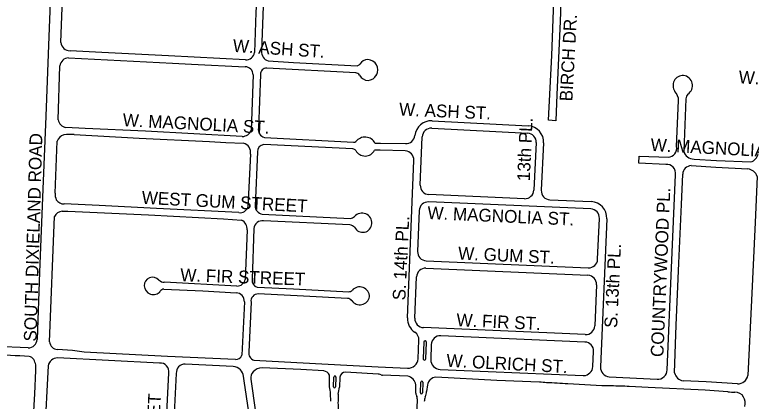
# Model space of a CAD drawing. Extents: x 0 to 712119, y 0 to 761125.
# Drawn here: x 680612 to 683499, y 729625 to 731141 of the extents above; entities that cross this region are included whole.
import ezdxf

# ---------------------------------------------------------------- set-up
doc = ezdxf.new("R2010")
doc.units = 0
doc.layers.add('PAVED ROADS', color=7, linetype='Continuous')
doc.layers.add('street names', color=7, linetype='Continuous')

msp = doc.modelspace()

# ---------------------------------------------------------------- linework, layer by layer
at = {"layer": 'PAVED ROADS'}
for points in [[(680754.3, 731268.5), (680754, 731256.5), (680745.9, 731055.8), (680733.8, 730743), (680722.2, 730457.2), (680708.9, 730130.9), (680699.4, 729867.4)], [(680792.9, 731031.8), (680802.4, 731271.8), (680802.4, 731271.8)], [(681562.3, 731244), (681557.7, 731149.9), (681551.8, 730992.9)], [(681588.3, 731246.8), (681579.3, 730998.3)], [(682753, 731190.3), (682750.7, 731114.5), (682737.2, 730828.1), (682732.7, 730724.5), (682705.1, 730727.6), (682717.1, 730980.9), (682725.8, 731193.8)], [(681516.2, 730963.8), (681215.2, 730979.6), (680953.7, 730992.4), (680828.7, 730999.3)], [(680822.5, 730972), (680822.5, 730972), (681230.2, 730950.3), (681305.3, 730946.5), (681515.4, 730936.7)], [(680781.9, 730728.4), (680789, 730940.8)], [(681605.2, 730959.4), (681705.3, 730954), (681954, 730940.9)], [(681546.2, 730905.4), (681539.2, 730687.9)], [(681575, 730906), (681567.2, 730696.8)], [(681949.3, 730913.3), (681600.4, 730931.8)], [(683206.8, 730623.9), (683214.7, 730804.3)], [(683242.9, 730811), (683234.7, 730606.6)], [(682248.4, 730725), (682624.5, 730705.4)], [(681504.2, 730663.3), (681124.4, 730683.6), (680888.6, 730695.1), (680812.2, 730699)], [(682246.9, 730696), (682623, 730676.5)], [(680771, 730441.2), (680779, 730644.5)], [(680844.8, 730670.9), (681100.3, 730656.6), (681375, 730643.3), (681439.5, 730640.2), (681508.9, 730637.3)], [(681591.1, 730659.6), (681940.2, 730641)], [(682201.9, 730472.6), (682209.6, 730662)], [(681938, 730614.5), (681588.3, 730632)], [(682024.6, 730637.2), (682045.5, 730636.7), (682045.5, 730636.7), (682144.2, 730635.6)], [(682656.6, 730639.3), (682647.4, 730453.1)], [(682685.5, 730637.8), (682676.4, 730452.3)], [(681536.1, 730594.4), (681526.4, 730386.4)], [(681563.2, 730603.7), (681554.2, 730391.7)], [(682142.8, 730606.6), (682045.1, 730609.2), (682045.1, 730609.2), (682022.8, 730609.2)], [(683163.9, 730554.1), (683059.3, 730558.3), (683060, 730586.4), (683174.4, 730581.6)], [(682151.7, 729952), (682176.8, 730569.7)], [(683275.5, 730574.9), (683363.5, 730569.7), (683497.3, 730563.8)], [(683264.3, 730549), (683360.4, 730542.5), (683485.8, 730536.5)], [(683170.1, 729748.7), (683186.6, 730147.9), (683202.1, 730512.8)], [(683198.7, 729736.4), (683204.6, 729923.9), (683215.5, 730167.1), (683225.4, 730396), (683230.8, 730515.7)], [(683522.7, 730506.6), (683514.2, 730325.5), (683500.5, 730021.7), (683486.5, 729726.2)], [(682610.4, 730419.4), (682235.8, 730435.7)], [(682710.3, 730415.1), (682871.4, 730408.1)], [(681491, 730364.7), (681167.9, 730380.8), (680942.8, 730392.3), (680805.8, 730398.8)], [(682870.1, 730379.1), (682234.8, 730406.7)], [(680798.1, 730370.2), (680819.9, 730371), (681136.6, 730355.6), (681431, 730339.9), (681501.4, 730335.4)], [(681582.6, 730359.3), (681928.1, 730342.1)], [(682197.8, 730372.7), (682191.3, 730212.6)], [(680748.8, 729858.3), (680767.4, 730349.1)], [(681925.2, 730316.7), (681587.2, 730332.9)], [(682897.1, 730182.1), (682904, 730342.1)], [(682933, 730340.9), (682907.8, 729759.8)], [(681549.4, 730302.7), (681542.3, 730103.3)], [(681523.4, 730296.7), (681515.6, 730102.7)], [(682897.1, 730182.1), (682897.1, 730182.1)], [(682225.2, 730175.7), (682860.1, 730148.2)], [(682224.2, 730146.7), (682858.8, 730119.2)], [(682180.6, 729950.9), (682187.2, 730112.7)], [(681120, 730077.6), (681120, 730077.6), (681120, 730077.6)], [(681483, 730076.8), (681198.5, 730091.8)], [(681562.5, 730071.9), (681705.3, 730066.4), (681922, 730054.7)], [(682892.7, 730082.2), (682885.7, 729920.3)], [(681196.7, 730064.6), (681349.4, 730057.5), (681480.2, 730050.9)], [(681917.1, 730028.7), (681743.6, 730036.9), (681566.6, 730046.3)], [(681512.2, 730015), (681502.2, 729805.5)], [(681538.3, 730014), (681530.2, 729819.3)], [(682848.7, 729886.4), (682214.6, 729913.9)], [(682193.7, 729791.6), (682196.7, 729864.3)], [(682847.4, 729857.4), (682282.1, 729882)], [(680665, 729834), (680536, 729840), (680489, 729842.5)], [(682215.4, 729856.5), (682212.8, 729792.6)], [(682223.8, 729792.1), (682226.4, 729856)], [(682245.1, 729848), (682242.7, 729789.2)], [(680838.9, 729823.9), (680779.7, 729828.1)], [(681477.7, 729788.7), (681210.3, 729800.8), (680884.2, 729817.5), (680838.9, 729823.9)], [(682878.8, 729761.2), (682881.4, 729820.4)], [(681179.7, 729775.1), (680779.5, 729795.2)], [(681549.7, 729785.9), (681717.8, 729777), (682037.2, 729759.7), (682152.1, 729754.9)], [(680614, 728212), (680630, 728514.5), (680644.7, 728822.1), (680665.9, 729227.4), (680690.2, 729654.1), (680694.9, 729745.5), (680694.5, 729768)], [(680743, 729764.7), (680728.5, 729489.2), (680710.4, 729155.1)], [(681468.4, 729761.1), (681280.2, 729770.7)], [(681823.4, 729744.4), (681733.7, 729749.8), (681581.6, 729755.6)], [(682279.8, 729749.5), (682468.4, 729741.6), (682840.7, 729725.6), (682842.2, 729725.5)], [(681195.3, 729316.6), (681216.3, 729736)], [(681245.5, 729734.3), (681228.7, 729419.7), (681222.3, 729309)], [(681530, 729582.6), (681511.1, 729705.4), (681509.4, 729723.7)], [(681846.1, 729682), (681845.8, 729727.7)], [(681861.7, 729681.9), (681863.1, 729720)], [(681886.2, 729720.2), (681884.6, 729680.8)], [(682036.4, 729731.9), (681909, 729739.6)], [(682048.8, 729729.1), (682045.1, 729730.3)], [(682152.7, 729723.8), (682054.3, 729727.4)], [(682942.8, 729720.6), (683130.1, 729711.4)], [(682942.8, 729720.6), (682942.8, 729720.6), (682942.8, 729720.6)], [(681537.6, 729711.8), (681556.5, 729582.8)], [(681871.2, 729719.6), (681869.8, 729681.9), (681869.8, 729681.9)], [(682202.1, 729658.3), (682204.2, 729700.3)], [(682212.2, 729699.9), (682210.1, 729657.9), (682210.1, 729657.9)], [(682669.5, 729699.7), (682502.6, 729706.7), (682262.8, 729719.3)], [(682913.4, 729686), (682780.7, 729693.4)], [(683445.2, 729693.5), (683322.6, 729700.9), (683232.1, 729705.4)], [(682184.9, 729656.8), (682184.8, 729690)], [(682229.7, 729689), (682226.8, 729663.4)], [(683407.1, 729661.9), (683319.1, 729668.2), (683095.7, 729679.1), (683021, 729682.7)], [(681851.3, 729625.1), (681850.2, 729654.2)], [(681879.4, 729652.6), (681879.4, 729626.8)], [(683435.6, 729660.6), (683435.6, 729660.6)], [(682126.6, 728295.6), (682140.9, 728573.2), (682161.5, 729029.9), (682177.7, 729379.6), (682191.4, 729627.5)]]:
    msp.add_lwpolyline(points, dxfattribs=at)
for centre, radius, start, end in [((680829, 731035.6), 36.3, 186.0796, 269.6044), ((681518.3, 730997.5), 33.8, 266.3625, 352.1803), ((681618.1, 730996.1), 38.9, 176.7182, 250.6109), ((680825.5, 730935.2), 36.9, 94.7201, 171.2382), ((680822.5, 730972), 0.00000745, 51.4433, 122.7534), ((681996.4, 730928.3), 36.3, 89.6897, 149.4124), ((681996, 730924.9), 39.8, 328.9698, 89.1345), ((681514.7, 730905.2), 31.5, 0.4575, 88.6745), ((681952.1, 730958.1), 17.3, 276.3799, 319.2587), ((681599.6, 730907.2), 24.6, 87.9947, 182.7382), ((681944.5, 730890.6), 23.1, 34.4748, 78.2041), ((681996.7, 730920.4), 37, 206.7323, 334.4771), ((683232.5, 730862.8), 39.9, 87.7357, 215.5125), ((683229, 730863), 39.9, 303.3613, 82.6913), ((683163.3, 730803.6), 51.4, 0.7239, 44.3962), ((683274.4, 730808.5), 31.6, 137.94, 175.3568), ((680818.4, 730735.7), 37.2, 191.3053, 260.3702), ((682245, 730660.5), 64.5, 87.03, 174.4358), ((682621.1, 730641), 64.5, 357.1543, 87.03), ((681503.2, 730701.9), 38.6, 271.5731, 338.7538), ((681600.1, 730691.6), 33.3, 171.0759, 254.2899), ((682245, 730660.5), 35.5, 87.03, 177.6703), ((682621.1, 730641), 35.5, 357.1438, 87.03), ((680814.2, 730634.5), 36.6, 105.5191, 164.0617), ((680829.4, 730494.8), 176.7, 85.0195, 98.1345), ((681984.8, 730615.6), 45.3, 28.4823, 141.5735), ((682145.6, 730671), 35.5, 267.6703, 353.161), ((681498.6, 730600.7), 38, 350.4457, 74.2682), ((681593.8, 730601.8), 30.7, 100.3803, 176.3929), ((681942.1, 730651), 10.2, 258.9207, 314.3832), ((683170.8, 730617.9), 36.4, 275.5655, 9.4578), ((681937.7, 730601.2), 13.3, 33.5087, 88.7487), ((681985.6, 730628.6), 41.9, 208.4938, 332.5139), ((682141.3, 730571.1), 35.5, 357.6703, 87.6703), ((683273.3, 730614.1), 39.3, 191.0868, 273.1754), ((683486.4, 730603.2), 40.8, 285.4948, 348.4429), ((683168.5, 730520), 34.3, 347.7455, 97.7452), ((683265.1, 730514.7), 34.3, 91.2894, 178.4528), ((683264.3, 730549), 0.0000008, 86.111, 173.2745), ((683479.7, 730491.2), 45.7, 19.6816, 82.2616), ((682237.3, 730471.2), 35.5, 177.6703, 267.5128), ((682611.9, 730454.9), 35.5, 267.5128, 357.1672), ((682711.8, 730450.6), 35.5, 177.1672, 267.5128), ((680818.3, 730434.7), 47.7, 172.2259, 204.8433), ((680805.5, 730435.9), 37.1, 214.9243, 270.5603), ((681494.3, 730399), 34.5, 264.497, 338.5961), ((681587.3, 730392), 33.1, 180.5165, 261.9653), ((682233.3, 730371.3), 35.5, 87.5128, 177.6703), ((682868.6, 730343.7), 64.5, 357.5128, 87.5128), ((680799.5, 730335.3), 35, 92.2415, 156.7486), ((681973.4, 730324.2), 38.7, 355.7356, 139.3152), ((682868.6, 730343.7), 35.5, 357.5128, 87.5128), ((681481.6, 730298.5), 41.9, 357.5167, 61.8121), ((681583.2, 730299.1), 34, 83.2228, 173.8679), ((681926.8, 730365.9), 23.8, 273.071, 316.1201), ((681922, 730286), 30.8, 43.3547, 84.0418), ((681976.3, 730323.4), 35.8, 206.9745, 356.5935), ((682226.8, 730211.2), 35.5, 177.6703, 267.5128), ((682861.6, 730183.6), 35.5, 267.5128, 357.5128), ((682222.7, 730111.3), 35.5, 87.5128, 177.6703), ((681152.5, 730079.1), 32.5, 41.2464, 182.7158), ((681197.9, 730121.1), 29.3, 224.4312, 271.1262), ((681483.2, 730110.1), 33.3, 269.6616, 347.1347), ((681570, 730099), 28.1, 171.0849, 254.5145), ((682857.3, 730083.7), 35.5, 357.5128, 87.5128), ((681155.4, 730078.7), 35.4, 181.8781, 320.4691), ((681963.8, 730034.7), 38.8, 359.2427, 139.2898), ((681196.2, 730049.6), 15.1, 87.914, 153.7721), ((681476.5, 730015.4), 35.7, 359.4633, 84.1843), ((681567.2, 730017.3), 29.1, 91.1847, 186.4591), ((681922.1, 730071.6), 16.9, 269.5452, 316.8338), ((681913.9, 730002.8), 26.1, 40.0123, 83.0817), ((681965.2, 730041.1), 38, 214.4597, 349.6352), ((682216.1, 729949.4), 64.5, 177.6703, 236.724), ((682216.1, 729949.4), 35.5, 177.6703, 267.5128), ((682161.3, 729865.8), 35.5, 357.6392, 56.724), ((682850.2, 729921.9), 35.5, 267.5128, 357.5128), ((680664.2, 729869.2), 35.2, 271.2302, 357.0977), ((682280.6, 729846.5), 35.5, 87.5128, 177.6392), ((680781.8, 729861.1), 33.1, 184.8976, 266.3702), ((682220.9, 729856.3), 5.5, 357.6392, 177.6383), ((682845.9, 729822), 35.5, 357.5128, 87.5128), ((680113.1, 720136.9), 9679.7, 86.70833, 87.58469), ((681559.5, 729814), 29.7, 169.6079, 250.8975), ((680666.3, 729776.7), 24.1, 30.7377, 83.9083), ((680594.5, 729743.9), 102.9, 13.5621, 26.0025), ((680781, 729756.3), 38.9, 92.2748, 167.6028), ((681477.5, 729815.3), 26.6, 270.4107, 338.2057), ((682153.4, 729795.4), 40.5, 268.2707, 354.7055), ((682218.3, 729792.3), 5.5, 177.6392, 357.6392), ((682282.7, 729789.4), 40, 180.2809, 265.8776), ((681182, 729740.5), 34.6, 352.5178, 93.6717), ((681279.1, 729737), 33.8, 88.2115, 184.5619), ((681469.7, 729726.7), 34.4, 37.937, 92.1699), ((681580.5, 729709.2), 46.5, 88.5571, 136.7067), ((682840.2, 729764.2), 38.7, 273.017, 355.5459), ((682947.1, 729759.7), 39.3, 179.805, 263.7527), ((681468.3, 729717.6), 41.6, 8.423, 46.6469), ((681573.9, 729716.6), 36.7, 138.1613, 187.4397), ((681819.9, 729716.2), 28.3, 23.8991, 82.8705), ((681867.2, 729720.3), 4.08, 350.3852, 182.8794), ((681910.6, 729714.6), 25, 93.6976, 167.0357), ((682031.6, 729679.1), 53, 75.2691, 84.8505), ((682054.3, 729737.3), 9.88, 236.0356, 270.0704), ((682141.6, 729681.2), 44.1, 11.5405, 75.3847), ((683131.6, 729749.8), 38.5, 267.6797, 358.2997), ((683239.3, 729746.6), 41.8, 194.1309, 260.0519), ((683446.3, 729734.5), 41, 268.4721, 348.2347), ((682208.2, 729700.1), 4, 357.1605, 177.1605), ((682264.7, 729684), 35.4, 93.1765, 171.7745), ((682640, 729077.2), 623.3, 84.7276, 87.2889), ((681809.8, 711935.4), 17784.6, 86.87043, 87.13976), ((681747.4, 729653.2), 102.8, 0.5427, 16.2468), ((681865.8, 729682.3), 4.07, 184.9543, 355.0457), ((681765, 729688.2), 119.8, 342.7417, 356.4676), ((682180.5, 729663.9), 46.3, 331.9959, 359.3667), ((682839.4, 725325.9), 4360.8, 88.0638, 89.0279), ((682977, 729075.8), 608.5, 85.8475, 89.0777), ((682208.4, 729655.9), 23.5, 177.7958, 209.4249), ((682091.9, 729615.4), 100.3, 6.938, 16.7399), ((682206.1, 729658.1), 4, 177.1605, 356.9911), ((682291.2, 729617.3), 74.1, 160.3989, 175.0074), ((683444.6, 730169.8), 509.2, 265.7829, 268.9863), ((683437.1, 729623.7), 37, 28.9444, 92.32), ((683427.2, 729617.3), 48.7, 345.4817, 29.8437), ((682128, 729617.5), 248.7, 177.8614, 185.0532)]:
    msp.add_arc(centre, radius, start, end, dxfattribs=at)

# ---------------------------------------------------------------- texts
at = {"layer": 'street names'}
for s, rotation, p in [('BIRCH DR.', 86.9341, (682797.9, 730800.2)), ('W. ASH ST.', 356.1989, (681465.8, 730995.2)), ('W. ASH ST.', 356.1989, (683448.6, 730872.3)), ('W. ASH ST.', 357.4097, (682117.8, 730745.9)), ('W. MAGNOLIA ST.', 356.9997, (681034.4, 730703.8)), ('13th PL.', 87.3577, (682631.1, 730487.5)), ('SOUTH DIXIELAND ROAD', 88.3854, (680697.6, 729858.8)), ('W. MAGNOLIA ST.', 356.9997, (683103.7, 730606.8)), ('WEST GUM STREET', 356.9997, (681108.9, 730399.5)), ('COUNTRYWOOD PL.', 87.6426, (683154.9, 729797.7)), ('W. MAGNOLIA ST.', 357.4097, (682228.9, 730339.9)), ('S. 14th PL.', 87.3144, (682143.4, 730020)), ('W. GUM ST.', 357.4097, (682349.1, 730181.2)), ('S. 13th PL.', 87.3144, (682973.4, 729911.6)), ('W. FIR STREET', 357.9838, (681260.3, 730096.1)), ('W. FIR ST.', 357.4097, (682342.8, 729919.5)), ('W. OLRICH ST.', 356.9997, (682303.5, 729760.5)), ('S. 17th STREET', 86.9341, (681159.4, 729159.9))]:
    msp.add_text(s, height=50, rotation=rotation, dxfattribs=at).set_placement(p)

doc.saveas('drawing.dxf')
